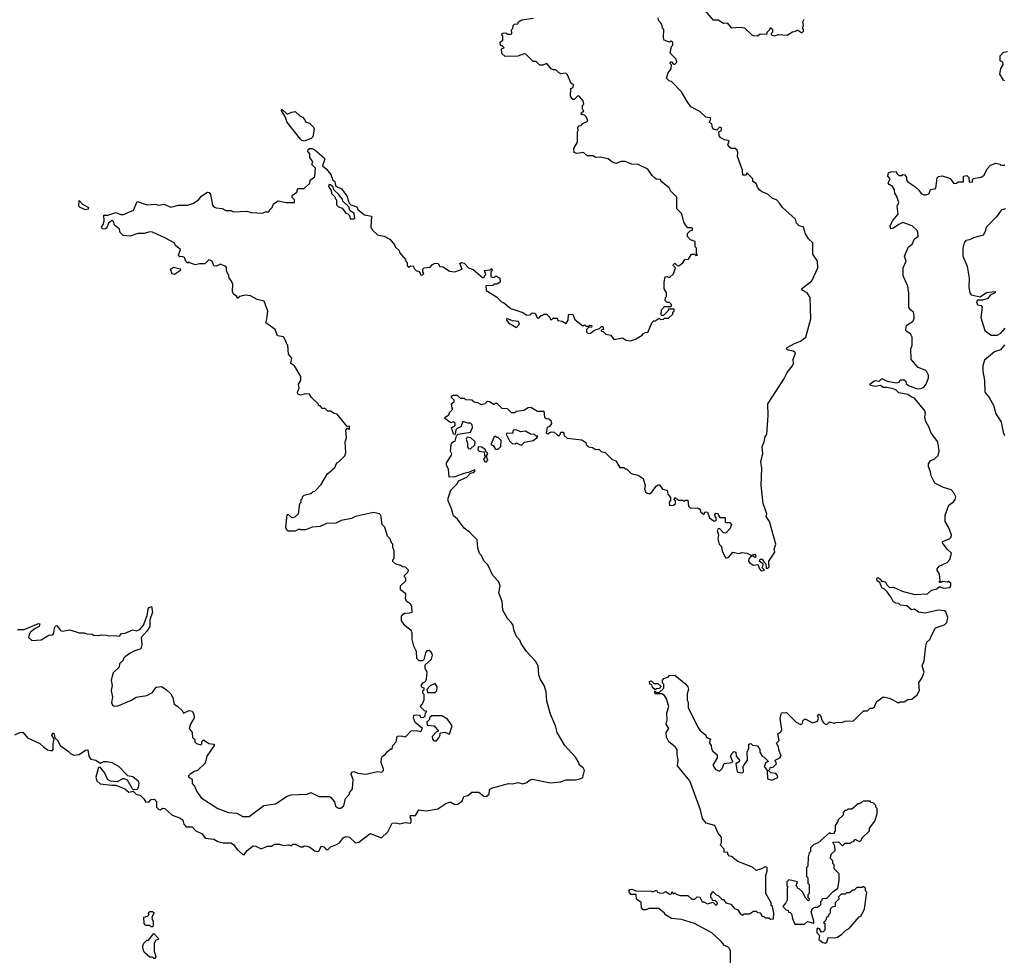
# Model space of a CAD drawing. Extents: x 2494106 to 2685573, y 758056 to 915185.
# Tile 337 of 507: x 2584172 to 2591690, y 898225 to 905410. Entities that reach past the tile are written whole.
import ezdxf

# ---------------------------------------------------------------- set-up
doc = ezdxf.new("R2010")
doc.units = 0

msp = doc.modelspace()

# ---------------------------------------------------------------- linework, layer by layer
at = {"layer": '0CON05XD'}
for points in [[(2589385, 905500), (2589465, 905410), (2589505, 905410), (2589545, 905384), (2589575, 905386.7), (2589605, 905347.5), (2589675, 905352.5), (2589707, 905347), (2589762.5, 905295), (2589775, 905290), (2589805, 905287.5), (2589825, 905302.5), (2589875, 905300), (2589880, 905305), (2589880, 905315), (2589900, 905335), (2589905, 905350), (2589920, 905335), (2589920, 905315), (2589910, 905305), (2589910, 905295), (2589935, 905287.5), (2589965, 905297.5), (2590031.7, 905291.7), (2590073, 905317), (2590098.3, 905321.7), (2590105, 905330), (2590115, 905330), (2590145, 905310), (2590157, 905323), (2590157.5, 905335), (2590150, 905345), (2590156.7, 905365), (2590152.5, 905395), (2590162.5, 905415)], [(2589340, 903665), (2589330, 903675), (2589330, 903715), (2589295, 903730), (2589270, 903755), (2589271.7, 903778.3), (2589291.7, 903798.3), (2589308.3, 903801.7), (2589310, 903815), (2589305, 903820), (2589275, 903820), (2589260, 903835), (2589243, 903863), (2589227, 903927), (2589190, 903965), (2589190, 904055), (2589145, 904100), (2589132.5, 904125), (2589070, 904175), (2589065, 904190), (2589035, 904192.5), (2589020.7, 904200.7), (2589000.7, 904220.7), (2588969.3, 904269.3), (2588895, 904303.3), (2588845, 904307.5), (2588795, 904327.5), (2588765, 904327.5), (2588725, 904312.5), (2588693.9, 904323.9), (2588665, 904347.5), (2588605, 904360), (2588568.3, 904358.3), (2588551.7, 904371.7), (2588505, 904370), (2588476.4, 904396.4), (2588425, 904387.5), (2588407, 904397), (2588403, 904427), (2588430, 904475), (2588432.5, 904555), (2588437.5, 904565), (2588433, 904587), (2588445, 904600), (2588458.3, 904601.7), (2588471.7, 904618.3), (2588510, 904635), (2588500, 904665), (2588485, 904680), (2588460, 904685), (2588461.7, 904698.3), (2588480, 904715), (2588470, 904725), (2588470, 904755), (2588480, 904765), (2588475, 904790), (2588445, 904827.5), (2588435, 904830), (2588405, 904800), (2588395, 904800), (2588377.5, 904825), (2588380, 904885), (2588398.3, 904891.7), (2588400, 904915), (2588383, 904923), (2588355, 904990), (2588341.7, 905001.7), (2588305, 904997.5), (2588285, 905007.5), (2588265, 905027.5), (2588245, 905027.5), (2588230, 905035), (2588197, 905077), (2588166.4, 905063.6), (2588143, 905063), (2588115, 905090), (2588091.7, 905091.7), (2588037, 905147), (2588025, 905150), (2587975, 905132.5), (2587878.3, 905128.3), (2587853, 905153), (2587851.7, 905188.3), (2587870, 905195), (2587855, 905210), (2587845, 905210), (2587840, 905225), (2587841.7, 905238.3), (2587860, 905255), (2587860, 905285), (2587850, 905295), (2587861.7, 905308.3), (2587885, 905310), (2587895, 905300), (2587925, 905300), (2587930, 905305), (2587928.3, 905331.7), (2587937, 905343), (2587940, 905365), (2587950, 905375), (2587975, 905380), (2587980, 905395), (2588005, 905410), (2588095, 905422.5)], [(2588870, 901935), (2588895, 901930), (2588932.5, 901905), (2588947, 901853), (2588943, 901823), (2588950, 901805), (2588963, 901793), (2588981.7, 901788.3), (2588999.3, 901800.7), (2589032.3, 901847.7), (2589047, 901857), (2589056.4, 901856.4), (2589080, 901825), (2589116.4, 901816.4), (2589120, 901785), (2589141.7, 901761.7), (2589141.7, 901738.3), (2589130, 901725), (2589135, 901700), (2589165, 901702.5), (2589180, 901715), (2589180, 901735), (2589170, 901745), (2589175, 901760), (2589205, 901740), (2589235, 901740), (2589245, 901730), (2589255, 901740), (2589275, 901740), (2589280, 901695), (2589295, 901680), (2589345, 901682.5), (2589357, 901677), (2589368.3, 901668.3), (2589371.7, 901651.7), (2589393, 901633), (2589400, 901635), (2589400, 901645), (2589408.3, 901651.7), (2589425, 901647.5), (2589440, 901605), (2589475, 901580), (2589490, 901585), (2589490, 901605), (2589477.5, 901625), (2589488.3, 901641.7), (2589499.3, 901639.3), (2589518.3, 901608.3), (2589558.3, 901608.3), (2589560, 901575), (2589565, 901570), (2589595, 901570), (2589607, 901557), (2589596.1, 901523.9), (2589565, 901487.5), (2589545, 901490), (2589515, 901522.5), (2589505, 901520), (2589497.5, 901505), (2589507.5, 901475), (2589502.5, 901445), (2589513.6, 901403.6), (2589530, 901385), (2589535, 901350), (2589565, 901297.5), (2589587.5, 901305), (2589618.3, 901341.7), (2589665, 901333.3), (2589685, 901340), (2589726.1, 901336.1), (2589755, 901320), (2589785, 901327.5), (2589792.5, 901315), (2589790, 901305), (2589785, 901302.5), (2589771.7, 901311.7), (2589755, 901310), (2589739.3, 901290.7), (2589737.5, 901275), (2589743.6, 901263.6), (2589773, 901243), (2589808.3, 901248.3), (2589820, 901215), (2589835, 901200), (2589860, 901205), (2589840, 901225), (2589847.5, 901232.5), (2589850, 901255), (2589821.7, 901271.7), (2589825, 901290), (2589845, 901290), (2589852.5, 901272.5), (2589870, 901255), (2589871.7, 901221.7), (2589885, 901220), (2589895, 901230), (2589893, 901253), (2589892.5, 901275), (2589937.3, 901342.7), (2589934.1, 901365.9), (2589946.9, 901405), (2589897.3, 901577.3), (2589872, 901615), (2589876.2, 901635), (2589850, 901715), (2589834.4, 901855.6), (2589840, 901985), (2589832.5, 902035), (2589846, 902095), (2589840.5, 902149.5), (2589856.2, 902185), (2589863.3, 902225), (2589876.2, 902245), (2589886, 902385), (2589883.6, 902476.4), (2590006.7, 902665), (2590032, 902715), (2590073.9, 902766.1), (2590080, 902785), (2590079.2, 902815), (2590096.2, 902866.2), (2590077.5, 902877.5), (2590038.8, 902885), (2590026, 902895), (2590032.8, 902907.2), (2590082, 902935), (2590135.3, 902954.7), (2590176, 902985), (2590212.9, 903125), (2590207, 903287), (2590185, 903323.3), (2590151.7, 903341.7), (2590142.5, 903355), (2590221.2, 903415), (2590266.2, 903515), (2590263.3, 903565), (2590228.3, 903618.3), (2590227.5, 903705), (2590195, 903737.5), (2590173.3, 903775), (2590156.4, 903826.4), (2590125, 903836.7), (2590103.3, 903855), (2590095, 903887.5), (2589997.5, 903975), (2589975, 904010), (2589950, 904035), (2589920, 904045), (2589885, 904077.5), (2589840, 904095), (2589820.7, 904110.7), (2589807.5, 904125), (2589795, 904160), (2589770, 904175), (2589770, 904195), (2589725, 904240), (2589718.3, 904221.7), (2589695, 904222.5), (2589691.7, 904261.7), (2589652.5, 904365), (2589656.7, 904395), (2589650, 904415), (2589635, 904427.5), (2589605, 904427.5), (2589593.6, 904433.6), (2589580, 904455), (2589590, 904485), (2589553, 904493), (2589527, 904507), (2589513, 904523), (2589510, 904555), (2589530, 904565), (2589530, 904585), (2589515, 904590), (2589495, 904567.5), (2589470, 904575), (2589462.5, 904585), (2589457.5, 904615), (2589440, 904625), (2589450, 904655), (2589441.7, 904661.7), (2589410, 904665), (2589365, 904710), (2589297.5, 904745), (2589267.5, 904785), (2589225, 904860), (2589148.3, 904938.3), (2589135, 904940), (2589110, 904965), (2589122.5, 905005), (2589147.5, 905035), (2589150, 905065), (2589140, 905075), (2589141.7, 905088.3), (2589148.3, 905088.3), (2589165, 905070), (2589175, 905070), (2589190, 905085), (2589185, 905110), (2589140, 905155), (2589150, 905205), (2589160, 905215), (2589160, 905235), (2589147, 905247), (2589135, 905240), (2589092.5, 905255), (2589087.5, 905275), (2589090, 905335), (2589080, 905345), (2589077, 905367), (2589065, 905390), (2589050, 905405), (2589047.5, 905425)], [(2591693.3, 904943.3), (2591685, 904947.5), (2591657.5, 904995), (2591663.6, 905036.4), (2591682.5, 905065), (2591680, 905085), (2591660, 905095), (2591660, 905135), (2591685, 905162.5), (2591715, 905166.7)], [(2586345, 904482.5), (2586326.4, 904486.4), (2586315, 904496.7), (2586210.9, 904630.9), (2586202, 904665), (2586171.2, 904715), (2586173.6, 904726.4), (2586215, 904687.5), (2586250, 904705), (2586275, 904710), (2586310, 904675), (2586330, 904665), (2586350, 904645), (2586355, 904630), (2586385, 904620), (2586415, 904590), (2586420, 904575), (2586410, 904515), (2586396.7, 904503.3), (2586345, 904482.5)], [(2585685, 899384.4), (2585765, 899354.4), (2585828.8, 899348.8), (2585875, 899324), (2585925, 899323.3), (2586035, 899406.7), (2586125, 899421.2), (2586215, 899480), (2586245, 899488.8), (2586366.1, 899493.9), (2586395, 899507.5), (2586455, 899476.2), (2586535, 899477.5), (2586545, 899472.5), (2586576.1, 899436.1), (2586583.6, 899403.6), (2586605, 899386.7), (2586625, 899386.2), (2586646.7, 899405), (2586659.3, 899460.7), (2586690, 899495), (2586690, 899505), (2586712.5, 899535), (2586717.5, 899605), (2586703.9, 899643.9), (2586707, 899663), (2586723, 899667), (2586753.6, 899653.6), (2586815, 899647.5), (2586905, 899667.5), (2586937, 899663), (2586950, 899675), (2586950, 899685), (2586932.5, 899735), (2586935, 899770), (2586942.5, 899785), (2586963, 899797), (2586980.7, 899819.3), (2587005, 899840), (2587015, 899840), (2587020, 899865), (2587046.7, 899895), (2587053.6, 899936.4), (2587085, 899940), (2587117, 899933), (2587161.7, 899978.3), (2587198.3, 899981.7), (2587235, 899972.5), (2587247.5, 899995), (2587191.7, 900041.7), (2587180, 900075), (2587181.7, 900098.3), (2587225, 900100), (2587233, 900083), (2587255, 900080), (2587268.3, 900091.7), (2587270, 900115), (2587280, 900125), (2587261.7, 900131.7), (2587230, 900165), (2587247, 900183), (2587260, 900215), (2587260, 900255), (2587250, 900265), (2587250, 900285), (2587260, 900295), (2587260, 900305), (2587245, 900310), (2587237.5, 900325), (2587250, 900345), (2587270, 900355), (2587277.5, 900375), (2587282.5, 900425), (2587267.5, 900455), (2587268.3, 900481.7), (2587317.5, 900525), (2587323.3, 900555), (2587316.1, 900576.1), (2587295, 900592.5), (2587281.7, 900588.3), (2587270, 900575), (2587257, 900523), (2587248.3, 900511.7), (2587223, 900513), (2587205, 900530), (2587202.5, 900585), (2587182.5, 900625), (2587167.5, 900675), (2587167.5, 900725), (2587160, 900745), (2587115, 900780), (2587088.3, 900818.3), (2587087.5, 900855), (2587100.7, 900869.3), (2587113.6, 900876.4), (2587151.7, 900878.3), (2587167.5, 900885), (2587167, 900927), (2587156.4, 900946.4), (2587127, 900967), (2587117.5, 900985), (2587120, 901025), (2587080, 901055), (2587080, 901085), (2587120, 901125), (2587120, 901145), (2587110, 901155), (2587110, 901165), (2587138.3, 901191.7), (2587140, 901205), (2587118.3, 901228.3), (2587095, 901230), (2587081.7, 901241.7), (2587045, 901250), (2587021.7, 901271.7), (2587020, 901285), (2587030, 901295), (2587030, 901355), (2587020, 901375), (2587020, 901405), (2587010, 901415), (2587000, 901445), (2586980, 901465), (2586960, 901535), (2586940, 901555), (2586930, 901625), (2586920, 901635), (2586874.6, 901645.4), (2586735, 901614.3), (2586705, 901599.4), (2586627.5, 901585), (2586585.5, 901564.5), (2586515, 901562), (2586465, 901538.8), (2586405, 901533.3), (2586355, 901514), (2586315, 901512.5), (2586305, 901517.5), (2586275, 901502.5), (2586223, 901503), (2586211.7, 901511.7), (2586203.6, 901533.6), (2586215, 901630), (2586225, 901630), (2586245, 901610), (2586255, 901607.5), (2586275, 901613.3), (2586300, 901635), (2586310, 901715), (2586320, 901725), (2586320, 901745), (2586330, 901755), (2586330, 901765), (2586343, 901777), (2586395, 901790), (2586413, 901807), (2586425, 901810), (2586475, 901860), (2586520.7, 901939.3), (2586579.3, 901990.7), (2586593.6, 902026.4), (2586610, 902035), (2586655, 902080), (2586662.5, 902105), (2586657.5, 902185), (2586667.5, 902215), (2586662.5, 902275), (2586675, 902290), (2586685, 902280), (2586690, 902285), (2586690, 902305), (2586671.7, 902301.7), (2586595, 902397.5), (2586573, 902403), (2586545, 902420), (2586525, 902420), (2586505, 902440), (2586485, 902440), (2586465, 902460), (2586455, 902460), (2586450, 902475), (2586400, 902525), (2586385, 902550), (2586355, 902552.5), (2586315, 902542.5), (2586295, 902550), (2586293.3, 902565), (2586306.7, 902595), (2586300, 902625), (2586317.5, 902655), (2586317.5, 902685), (2586270, 902765), (2586243, 902783), (2586250, 902825), (2586223.3, 902855), (2586220, 902925), (2586211.7, 902931.7), (2586200.7, 902960.7), (2586185, 902987.5), (2586140, 902995), (2586123, 903043), (2586050, 903095), (2586060, 903125), (2586067.5, 903185), (2586039.3, 903259.3), (2585983.8, 903273.8), (2585935, 903300), (2585893, 903307), (2585853, 903297), (2585835, 903280), (2585830, 903295), (2585803.6, 903313.6), (2585797.5, 903335), (2585799.3, 903389.3), (2585787, 903417), (2585770, 903435), (2585767.5, 903455), (2585750.7, 903490.7), (2585750, 903520), (2585738.3, 903528.3), (2585705, 903542.5), (2585675, 903526.7), (2585655, 903530), (2585642.5, 903565), (2585615, 903576.7), (2585585, 903546.7), (2585545, 903546.7), (2585515, 903537.5), (2585475, 903550), (2585465, 903560), (2585455, 903550), (2585441.7, 903561.7), (2585430, 903595), (2585411.7, 903601.7), (2585395, 903600), (2585385, 903610), (2585400, 903655), (2585363.6, 903683.6), (2585350, 903705), (2585285, 903742.5), (2585185, 903787.5), (2585165, 903790), (2585123, 903777), (2585073.6, 903776.4), (2585015, 903757.5), (2584963, 903763), (2584940, 903785), (2584935, 903810), (2584895, 903840), (2584887, 903867), (2584875, 903877.5), (2584850, 903855), (2584838.3, 903821.7), (2584827, 903813), (2584805, 903810), (2584797.5, 903825), (2584810, 903845), (2584817.5, 903875), (2584815, 903917.5), (2584845, 903917.5), (2584905, 903936.7), (2584945, 903922.5), (2584965, 903923.3), (2585040, 903955), (2585068.3, 904021.7), (2585145, 903996.7), (2585205, 904000), (2585235, 903993.3), (2585271.7, 904001.7), (2585325, 903977.5), (2585385, 903992.5), (2585453, 903993), (2585493.6, 904006.4), (2585535, 904032.5), (2585562.5, 904065), (2585605, 904092.5), (2585619.3, 904089.3), (2585627.5, 904075), (2585643, 903993), (2585655, 903980), (2585673, 903973), (2585717, 903967), (2585745, 903952.5), (2585785, 903952.5), (2585805, 903942.5), (2585905, 903947.5), (2585938.3, 903938.3), (2586025, 903932.5), (2586048.3, 903941.7), (2586077, 903943), (2586080, 903955), (2586100, 903975), (2586110, 904005), (2586145, 904027.5), (2586207, 904013), (2586270, 904015), (2586270, 904035), (2586251.7, 904051.7), (2586251.7, 904068.3), (2586288.3, 904091.7), (2586295, 904120), (2586345, 904120), (2586388.3, 904161.7), (2586390, 904185), (2586425, 904210), (2586430, 904275), (2586403, 904303), (2586410, 904325), (2586388.3, 904358.3), (2586386.7, 904385), (2586373, 904403), (2586375, 904420), (2586385, 904427.5), (2586405, 904426.2), (2586426.1, 904416.1), (2586497.5, 904355), (2586502.5, 904345), (2586483.8, 904293.8), (2586512, 904272), (2586548.8, 904228.8), (2586562.5, 904185), (2586577.5, 904175), (2586583, 904143), (2586600, 904130), (2586628, 904118), (2586670, 904065), (2586688.3, 904008.3), (2586700, 903995), (2586745, 903980), (2586755, 903960), (2586805, 903920), (2586858.3, 903908.3), (2586853.3, 903825), (2586865, 903802.5), (2586905, 903766.7), (2586955, 903756.2), (2586997.5, 903735), (2587035, 903690), (2587041.7, 903671.7), (2587068.3, 903648.3), (2587071.7, 903631.7), (2587118.3, 903578.3), (2587120, 903565), (2587130, 903555), (2587131.7, 903531.7), (2587145, 903520), (2587155, 903530), (2587178.3, 903528.3), (2587181.7, 903511.7), (2587201.7, 903491.7), (2587218.3, 903488.3), (2587230, 903475), (2587231.7, 903461.7), (2587245, 903460), (2587258.3, 903471.7), (2587250, 903485), (2587250, 903505), (2587260, 903515), (2587305, 903520), (2587325, 903540), (2587345, 903550), (2587368.3, 903548.3), (2587380, 903525), (2587405, 903522.5), (2587455, 903488.8), (2587495, 903483.8), (2587550, 903505), (2587533, 903547), (2587545, 903556.7), (2587565, 903551.2), (2587600, 903515), (2587635, 903502.5), (2587705, 903440), (2587718.3, 903441.7), (2587720, 903455), (2587730, 903465), (2587720, 903495), (2587765, 903500), (2587775, 903510), (2587780, 903495), (2587770, 903485), (2587770, 903445), (2587795, 903440), (2587805, 903450), (2587815, 903450), (2587825, 903440), (2587838.3, 903438.3), (2587840, 903405), (2587815, 903390), (2587795, 903390), (2587785, 903380), (2587731.7, 903378.3), (2587735, 903342.5), (2587813, 903293), (2587850, 903255), (2587865, 903250), (2587923, 903203), (2588015, 903172.5), (2588045, 903152.5), (2588070, 903155), (2588085, 903170), (2588108.3, 903168.3), (2588123, 903133), (2588135, 903130), (2588155, 903150), (2588165, 903150), (2588175, 903160), (2588195, 903160), (2588220, 903135), (2588225, 903120), (2588235, 903120), (2588245, 903130), (2588275, 903130), (2588281.7, 903111.7), (2588315, 903107.5), (2588345, 903090), (2588360, 903115), (2588361.7, 903158.3), (2588395, 903160), (2588410.7, 903120.7), (2588471.7, 903071.7), (2588485, 903080), (2588495, 903070), (2588515, 903070), (2588525, 903077.5), (2588540, 903075), (2588538.3, 903061.7), (2588515, 903060), (2588500, 903045), (2588500, 903025), (2588513, 903013), (2588530, 903015), (2588561.7, 903038.3), (2588598.3, 903051.7), (2588615, 903067.5), (2588625, 903067.5), (2588630, 903045), (2588611.7, 903038.3), (2588611.7, 903031.7), (2588628.3, 903028.3), (2588648.3, 903008.3), (2588685, 903000), (2588708.3, 902968.3), (2588775, 902980), (2588803, 902963), (2588835, 902957.5), (2588875, 902970), (2588925, 903000), (2588935, 903012.5), (2588955, 903022.5), (2588968.3, 903021.7), (2589000, 903095), (2589015, 903110), (2589025, 903110), (2589055, 903130), (2589065, 903120), (2589087, 903123), (2589095, 903130), (2589125, 903130), (2589158.3, 903161.7), (2589160, 903175), (2589170, 903185), (2589168.3, 903198.3), (2589125, 903200), (2589120, 903185), (2589088.3, 903151.7), (2589075, 903150), (2589070, 903155), (2589072.5, 903195), (2589095, 903220), (2589145, 903220), (2589150, 903225), (2589150, 903235), (2589135, 903250), (2589115, 903250), (2589100, 903265), (2589103, 903287), (2589110, 903295), (2589110, 903325), (2589092.5, 903355), (2589092.5, 903405), (2589100, 903445), (2589115, 903447.5), (2589135, 903440), (2589165, 903470), (2589180, 903515), (2589160, 903535), (2589175, 903550), (2589191.7, 903531.7), (2589205, 903530), (2589236.7, 903553.3), (2589251.7, 903578.3), (2589278.3, 903581.7), (2589301.7, 903618.3), (2589325, 903620), (2589335, 903610), (2589348.3, 903611.7), (2589340, 903625), (2589340, 903665)], [(2590695, 902648.8), (2590705, 902654), (2590735, 902650), (2590755, 902670), (2590795, 902650), (2590865, 902637.5), (2590888.3, 902641.7), (2590895, 902660), (2590925, 902660), (2590938.3, 902648.3), (2590941.7, 902631.7), (2590960, 902615), (2591025, 902591.2), (2591055, 902592.5), (2591075, 902602.5), (2591092.5, 902625), (2591112, 902675), (2591112, 902695), (2591099.5, 902719.5), (2591085, 902732.5), (2591033.6, 902753.6), (2590980, 902815), (2590977.5, 902895), (2590987.5, 902925), (2590987.5, 902985), (2590975, 903010), (2590941.2, 903031.2), (2590938.8, 903045), (2590942.5, 903075), (2590991.7, 903108.3), (2591003.3, 903125), (2591003.3, 903145), (2590996.7, 903175), (2590973.3, 903195), (2590962, 903215), (2590961.7, 903321.7), (2590953.8, 903375), (2590918.8, 903455), (2590917.5, 903515), (2590940, 903565), (2590927.5, 903605), (2590960, 903675), (2590987.5, 903695), (2591005, 903737.5), (2591032.5, 903755), (2591030, 903785), (2591025, 903800), (2590987.5, 903835), (2590915, 903860), (2590885, 903846.7), (2590845, 903817.5), (2590823.6, 903813.6), (2590820, 903835), (2590837.5, 903875), (2590880, 903925), (2590872, 903985), (2590884, 904015), (2590870, 904060), (2590853.8, 904085), (2590851.7, 904111.7), (2590836.4, 904136.4), (2590810.7, 904150.7), (2590802.5, 904165), (2590820, 904195), (2590800, 904215), (2590805, 904240), (2590825, 904247.5), (2590865, 904250), (2590870, 904235), (2590885, 904220), (2590905, 904220), (2590915, 904227.5), (2590930, 904225), (2590942.5, 904205), (2590943.3, 904185), (2590955, 904172.5), (2591006.4, 904136.4), (2591037.7, 904107.7), (2591055, 904082.5), (2591075, 904072.5), (2591095, 904072.5), (2591116.4, 904083.6), (2591127, 904113), (2591168.3, 904121.7), (2591178.3, 904201.7), (2591188.3, 904211.7), (2591215, 904217.5), (2591265, 904202.5), (2591276.4, 904196.4), (2591305, 904160), (2591325, 904162.5), (2591338.3, 904171.7), (2591378.3, 904171.7), (2591380, 904215), (2591405, 904220), (2591420, 904205), (2591421.7, 904171.7), (2591445, 904170), (2591451.7, 904198.3), (2591515, 904207.5), (2591537.7, 904222.3), (2591559.3, 904270.7), (2591585, 904298.8), (2591625, 904313.3), (2591657, 904307), (2591665, 904300), (2591695, 904300)], [(2586725, 903890), (2586730, 903895), (2586725, 903930), (2586692.5, 903952.5), (2586685, 903980), (2586640, 904025), (2586637, 904037), (2586607.5, 904075), (2586571.7, 904111.7), (2586565, 904130), (2586545, 904150), (2586531.7, 904148.3), (2586530, 904135), (2586550, 904105), (2586551.7, 904081.7), (2586580, 904055), (2586580, 904045), (2586590, 904035), (2586590, 903995), (2586605, 903980), (2586635, 903970), (2586661.7, 903931.7), (2586678.3, 903928.3), (2586690, 903915), (2586695, 903890), (2586725, 903890)], [(2584675, 903956.7), (2584632.5, 903975), (2584623.3, 903985), (2584625, 904030), (2584650.8, 904000.8), (2584696.7, 903975), (2584695, 903962.5), (2584675, 903956.7)], [(2591700, 903965), (2591672.5, 903957.5), (2591661.7, 903948.3), (2591630, 903905), (2591552.5, 903825), (2591545, 903792.5), (2591528.8, 903765), (2591455, 903743.3), (2591425, 903728), (2591396.4, 903723.6), (2591384.1, 903705.9), (2591373.8, 903665), (2591374, 903605), (2591406.8, 903526.8), (2591421.2, 903435), (2591418.8, 903365), (2591426.7, 903325), (2591438, 903308), (2591505, 903292.5), (2591555, 903326), (2591620, 903335), (2591620, 903325), (2591583.3, 903306.7), (2591565, 903280), (2591525, 903266.7), (2591485, 903267.5), (2591477.5, 903255), (2591485, 903232.5), (2591515, 903227.5), (2591522.5, 903215), (2591510, 903135), (2591542.5, 903035), (2591590.5, 903000.5), (2591635, 903000), (2591663.3, 903015), (2591697.5, 903055)], [(2585355, 903463.3), (2585335, 903470), (2585322.5, 903505), (2585345, 903520), (2585398.3, 903508.3), (2585400, 903495), (2585355, 903463.3)], [(2587965, 903060), (2587987.5, 903085), (2587980, 903105), (2587935, 903110), (2587891.7, 903128.3), (2587890, 903115), (2587903.6, 903093.6), (2587965, 903060)], [(2591692.3, 902927.7), (2591661.7, 902888.3), (2591616.4, 902873.6), (2591539.3, 902810.7), (2591526.2, 902765), (2591526.2, 902725), (2591540, 902655), (2591541.2, 902565), (2591573.6, 902523.6), (2591607.5, 902465), (2591625, 902400), (2591667.7, 902337.7), (2591680.7, 902260.7), (2591692.5, 902235)], [(2589600, 898205), (2589598.8, 898295), (2589592.5, 898315), (2589582.5, 898325), (2589555, 898337.5), (2589529.3, 898369.3), (2589457.5, 898435), (2589325, 898506.7), (2589225, 898536.7), (2589150, 898545), (2589103.6, 898573.6), (2589096.4, 898586.4), (2589051.7, 898621.7), (2588975, 898620), (2588955, 898610), (2588931.7, 898611.7), (2588920, 898625), (2588917, 898667), (2588883, 898693), (2588878.3, 898728.3), (2588838.3, 898728.3), (2588823, 898753), (2588830, 898765), (2588845, 898768.8), (2588876.4, 898756.4), (2588995, 898752.5), (2589005, 898747.5), (2589035, 898760), (2589042.5, 898745), (2589055, 898740), (2589081.7, 898738.3), (2589105, 898750), (2589135, 898730), (2589148.3, 898731.7), (2589155, 898750), (2589165, 898730), (2589175, 898740), (2589185, 898730), (2589215, 898720), (2589275, 898720), (2589305, 898692.5), (2589327, 898693), (2589345, 898710), (2589365, 898707.5), (2589382.5, 898672.5), (2589395, 898672.5), (2589425, 898657.5), (2589465, 898670), (2589485, 898650), (2589495, 898650), (2589500, 898665), (2589485, 898680), (2589461.7, 898681.7), (2589460, 898695), (2589450, 898705), (2589450, 898725), (2589465, 898750), (2589490, 898725), (2589505, 898720), (2589535, 898690), (2589545, 898690), (2589563, 898663), (2589603, 898653), (2589630.7, 898620.7), (2589655, 898610), (2589673.6, 898583.6), (2589695, 898570), (2589705, 898580), (2589745, 898580), (2589775, 898600), (2589795, 898600), (2589805, 898590), (2589828.3, 898588.3), (2589830, 898575), (2589841.7, 898561.7), (2589855, 898560), (2589865, 898550), (2589891.7, 898548.3), (2589905, 898540), (2589928.3, 898541.7), (2589930, 898585), (2589920, 898635), (2589910, 898645), (2589910, 898665), (2589870, 898735), (2589870, 898875), (2589880, 898905), (2589880, 898935), (2589865, 898940), (2589837, 898923), (2589795, 898910), (2589766.7, 898936.7), (2589655, 898980), (2589607, 899017), (2589591.7, 899021.7), (2589580, 899035), (2589578.3, 899048.3), (2589551.7, 899051.7), (2589550, 899075), (2589522.5, 899105), (2589530, 899125), (2589530, 899165), (2589506.4, 899196.4), (2589480, 899255), (2589413.9, 899273.9), (2589385, 899307.5), (2589370, 899375), (2589289.2, 899595), (2589195, 899710), (2589200, 899755), (2589191.7, 899798.3), (2589192.5, 899835), (2589177.5, 899855), (2589127.5, 899895), (2589110.7, 899930.7), (2589107.5, 899965), (2589127.5, 899995), (2589108.3, 900028.3), (2589115, 900060), (2589113.8, 900115), (2589127.5, 900165), (2589111.7, 900221.7), (2589096.7, 900246.7), (2589075, 900260), (2589025, 900260), (2589020, 900275), (2589025, 900280), (2589035, 900270), (2589055, 900270), (2589090, 900305), (2589090, 900335), (2589080, 900345), (2589080, 900365), (2589091.7, 900378.3), (2589125, 900390), (2589135, 900400), (2589175, 900402.5), (2589257.5, 900335), (2589273.3, 900315), (2589280, 900295), (2589268.3, 900261.7), (2589267.5, 900215), (2589277.5, 900195), (2589277.5, 900155), (2589350, 900005), (2589365, 899982.5), (2589410, 899945), (2589417, 899927), (2589450, 899915), (2589442.5, 899907.5), (2589440, 899885), (2589452.5, 899865), (2589455, 899840), (2589463.6, 899823.6), (2589497.5, 899795), (2589497, 899773), (2589463.8, 899715), (2589485, 899682.5), (2589515, 899670), (2589535, 899690), (2589551.7, 899728.3), (2589610, 899735), (2589617.5, 899745), (2589600, 899785), (2589611.7, 899808.3), (2589625, 899820), (2589640, 899815), (2589642.5, 899785), (2589667.5, 899755), (2589665, 899740), (2589640, 899725), (2589650, 899665), (2589675, 899657.5), (2589695, 899660), (2589700, 899665), (2589697.5, 899705), (2589730, 899755), (2589727.5, 899815), (2589740, 899845), (2589740, 899875), (2589755, 899880), (2589768.3, 899868.3), (2589805, 899862.5), (2589822.5, 899835), (2589822.5, 899815), (2589842.5, 899785), (2589855, 899780), (2589890, 899745), (2589870, 899735), (2589857.5, 899705), (2589880, 899675), (2589881.7, 899611.7), (2589915, 899600), (2589955, 899620), (2589960, 899625), (2589955, 899640), (2589945, 899652.5), (2589908.3, 899658.3), (2589890, 899675), (2589900, 899685), (2589901.7, 899698.3), (2589925, 899700), (2589950, 899725), (2589940, 899755), (2589977, 899773), (2589987.5, 899785), (2589967.5, 899835), (2589967, 899857), (2589950, 899885), (2589970, 899905), (2589960, 899955), (2589985, 899970), (2589991.7, 899988.3), (2589980, 900075), (2589990, 900115), (2590028.3, 900118.3), (2590100, 900045), (2590135, 900027.5), (2590150, 900035), (2590152.5, 900055), (2590165, 900067.5), (2590175, 900067.5), (2590225, 900040), (2590265, 900052.5), (2590272.5, 900075), (2590263.9, 900096.1), (2590275, 900106.2), (2590287.5, 900095), (2590300, 900055), (2590314.2, 900034.2), (2590335, 900027.5), (2590355, 900047.5), (2590395, 900037.5), (2590405, 900042.5), (2590455, 900043.3), (2590475, 900052.5), (2590540, 900055), (2590615, 900130), (2590645, 900130), (2590665, 900150), (2590685, 900150), (2590698.3, 900161.7), (2590715, 900200), (2590765, 900237.5), (2590815, 900227.5), (2590882.5, 900192.5), (2590895, 900200), (2590925, 900200), (2590953, 900217), (2590985, 900220), (2591025, 900252.5), (2591042, 900285), (2591038.8, 900345), (2591064, 900385), (2591077.5, 900425), (2591062.5, 900475), (2591077.7, 900512.3), (2591090, 900625), (2591100, 900655), (2591122.5, 900675), (2591133.3, 900706.7), (2591166.1, 900763.9), (2591235, 900786.7), (2591251.2, 900805), (2591260, 900845), (2591245, 900887.5), (2591235, 900894), (2591185, 900900), (2591085, 900876.7), (2591035, 900883.3), (2591005, 900906.7), (2590983, 900903), (2590945, 900933.3), (2590898.3, 900938.3), (2590885, 900950), (2590863, 900953), (2590843.6, 900963.6), (2590822.5, 901005), (2590795, 901040), (2590775, 901060), (2590755, 901070), (2590740, 901110), (2590720, 901125), (2590718.3, 901141.7), (2590725, 901150), (2590747.5, 901135), (2590751.7, 901121.7), (2590765, 901122.5), (2590783, 901113), (2590795, 901090), (2590813, 901073), (2590845, 901076.7), (2590910, 901045), (2591005, 901018.8), (2591105, 901023.3), (2591135, 901052.5), (2591175, 901062.5), (2591195, 901080), (2591225, 901067.5), (2591275, 901072.5), (2591282.5, 901085), (2591282.5, 901105), (2591265, 901117.5), (2591255, 901112.5), (2591215, 901120), (2591205, 901110), (2591195, 901110), (2591193, 901117), (2591200, 901125), (2591196.7, 901175), (2591177.5, 901205), (2591177.5, 901215), (2591192.5, 901235), (2591255, 901263.3), (2591275, 901287.5), (2591287.5, 901335), (2591253.3, 901365), (2591217.5, 901415), (2591220, 901425), (2591275, 901446.7), (2591285, 901457.5), (2591287.1, 901475), (2591264.2, 901535), (2591238.3, 901578.3), (2591239.2, 901625), (2591267.7, 901702.3), (2591305, 901730), (2591316.2, 901745), (2591320, 901765), (2591305, 901796.9), (2591285, 901818.1), (2591225, 901837.8), (2591161.1, 901871.1), (2591131.4, 901925), (2591127.2, 901957.2), (2591112, 901995), (2591111.7, 902018.3), (2591127, 902043), (2591155.5, 902054.5), (2591185, 902082), (2591193.1, 902115), (2591182.5, 902185), (2591131.2, 902251.2), (2591115.6, 902295), (2591090.4, 902340.4), (2591082.9, 902375), (2591087.5, 902405), (2591082.7, 902422.7), (2591005, 902520), (2590979.1, 902529.1), (2590955, 902548), (2590885, 902559.4), (2590865, 902581.2), (2590848.6, 902588.6), (2590795, 902601.4), (2590765, 902600.8), (2590745, 902616.2), (2590705, 902609.2), (2590670, 902615), (2590663.3, 902625), (2590695, 902648.8)], [(2584135, 899947.5), (2584172.5, 899965), (2584195, 899967.5), (2584232.5, 899925), (2584325, 899882.5), (2584352.5, 899855), (2584383.9, 899833.9), (2584405, 899827.5), (2584421.7, 899828.3), (2584427.5, 899835), (2584427.1, 899885), (2584433.8, 899915), (2584418, 899945), (2584425, 899963.3), (2584435.5, 899955.5), (2584440, 899925), (2584463.6, 899903.6), (2584480, 899865), (2584543, 899823), (2584560, 899805), (2584585, 899793.3), (2584625, 899797.5), (2584675, 899830), (2584692.5, 899832.5), (2584698.8, 899785), (2584715, 899762.5), (2584753.9, 899753.9), (2584785, 899730), (2584815, 899743.3), (2584836.4, 899743.6), (2584875, 899736), (2584925, 899708.8), (2584995, 899637.5), (2585035, 899628.8), (2585075.6, 899595.6), (2585080.6, 899575), (2585075.7, 899544.3), (2585065, 899527.5), (2585035, 899530), (2584995, 899600), (2584971.7, 899611.7), (2584958.3, 899611.7), (2584915, 899587.5), (2584865, 899592.5), (2584845, 899602.5), (2584819.7, 899659.7), (2584785, 899700), (2584773, 899697), (2584752.5, 899625), (2584760.5, 899595), (2584785, 899573.6), (2584876.2, 899563.8), (2584905, 899562.5), (2584973.9, 899533.9), (2585005, 899510), (2585038.3, 899518.3), (2585060, 899495), (2585093, 899483), (2585119.3, 899459.3), (2585135, 899434), (2585160, 899435), (2585175, 899452.5), (2585197.5, 899455), (2585217.5, 899435), (2585217.5, 899395), (2585235, 899377.5), (2585246.7, 899373.3), (2585262.5, 899387.5), (2585280, 899385), (2585335, 899333.3), (2585400.5, 899310.5), (2585417.5, 899295), (2585423.9, 899263.9), (2585443.9, 899243.9), (2585487.5, 899245), (2585517.5, 899215), (2585565, 899190), (2585588.3, 899158.3), (2585655, 899150), (2585685, 899132.5), (2585725, 899122.5), (2585785, 899122.5), (2585805, 899110), (2585832.3, 899072.3), (2585875, 899032.5), (2585885, 899030), (2585907.5, 899065), (2585955, 899100), (2585975, 899098), (2586015, 899076.7), (2586065, 899097.5), (2586095, 899097.5), (2586118.3, 899111.7), (2586155, 899112.5), (2586185, 899103.3), (2586227.5, 899107.5), (2586245, 899100), (2586258.3, 899111.7), (2586275, 899112.5), (2586315, 899092.5), (2586335, 899092.5), (2586345, 899100), (2586365, 899096.7), (2586388.3, 899088.3), (2586425, 899062.5), (2586445, 899057.5), (2586458.3, 899061.7), (2586475, 899097.5), (2586495, 899092.5), (2586511.7, 899071.7), (2586525, 899070), (2586545, 899092.5), (2586586.7, 899106.7), (2586615, 899121.2), (2586645, 899164.4), (2586665, 899171.1), (2586690.8, 899165), (2586735, 899122), (2586761.2, 899128.8), (2586847, 899193), (2586935, 899160), (2586983.6, 899206.4), (2587015, 899272.5), (2587043.6, 899276.4), (2587075, 899268), (2587115, 899277.5), (2587155, 899272.5), (2587160, 899285), (2587160, 899305), (2587152.5, 899315), (2587155, 899330), (2587195, 899330), (2587220, 899375), (2587275, 899367.5), (2587365, 899382), (2587426.4, 899423.6), (2587455, 899433.8), (2587465, 899433.8), (2587495, 899416), (2587515, 899417.5), (2587550.3, 899439.7), (2587564.4, 899475.6), (2587595, 899483.8), (2587625, 899510), (2587678.8, 899508.8), (2587715, 899478.8), (2587735, 899476.2), (2587755.7, 899494.3), (2587760.5, 899529.5), (2587775, 899541.2), (2587905, 899574.5), (2587935, 899572.2), (2587975, 899584.2), (2588015, 899574), (2588043.3, 899583.3), (2588065, 899600.8), (2588085, 899607.8), (2588225, 899579.7), (2588302.1, 899587.9), (2588345, 899602.5), (2588415, 899603.1), (2588457.5, 899615), (2588471.2, 899625), (2588485.6, 899675), (2588474.2, 899695), (2588445.6, 899715.6), (2588436.5, 899745), (2588417, 899777), (2588335, 899866.2), (2588276.2, 899965), (2588264.2, 900015), (2588226, 900105), (2588195.9, 900205.9), (2588191.2, 900275), (2588176.2, 900325), (2588146, 900375), (2588136, 900405), (2588130, 900475), (2588110.5, 900510.5), (2588041.2, 900585), (2588000, 900645), (2587990.7, 900670.7), (2587965, 900697.5), (2587945, 900750), (2587941.2, 900785), (2587925, 900806.2), (2587896.4, 900836.4), (2587860.7, 900900.7), (2587856.4, 900966.4), (2587831.7, 901031.7), (2587840, 901085), (2587830, 901115), (2587783.8, 901165), (2587746.7, 901245), (2587716.4, 901276.4), (2587698.3, 901318.3), (2587681.7, 901331.7), (2587670, 901375), (2587665, 901437.5), (2587605.9, 901495.9), (2587566.2, 901525), (2587515.8, 901595.8), (2587485, 901621.2), (2587470, 901675), (2587443.3, 901735), (2587443.6, 901756.4), (2587463, 901817), (2587511.2, 901865), (2587523, 901887), (2587585, 901916.7), (2587613, 901947), (2587635, 901952), (2587650, 901965), (2587645, 901972.5), (2587598.8, 901951.2), (2587562.5, 901945), (2587495, 901917.5), (2587450, 901915), (2587446.4, 901976.4), (2587430, 902005), (2587430, 902025), (2587470, 902085), (2587472.5, 902095), (2587462.5, 902115), (2587467, 902163), (2587470, 902175), (2587485, 902187.5), (2587498.3, 902191.7), (2587508.3, 902231.7), (2587520, 902245), (2587615, 902260), (2587630, 902295), (2587627.5, 902315), (2587615, 902327.5), (2587595, 902327.5), (2587555, 902340), (2587539.3, 902300.7), (2587511.7, 902288.3), (2587503, 902277), (2587498.3, 902241.7), (2587483.3, 902243.3), (2587470, 902295), (2587488.3, 902301.7), (2587497, 902313), (2587498.3, 902328.3), (2587485, 902337.5), (2587465, 902330), (2587417.5, 902365), (2587420, 902375), (2587449.3, 902390.7), (2587455, 902410), (2587480, 902435), (2587473, 902443), (2587470, 902475), (2587490, 902495), (2587490, 902505), (2587470, 902525), (2587470, 902535), (2587478.3, 902541.7), (2587511.7, 902541.7), (2587535, 902520), (2587565, 902520), (2587575, 902510), (2587625, 902507.5), (2587641.7, 902491.7), (2587667, 902487), (2587695, 902470), (2587725, 902477.5), (2587745, 902497.5), (2587760, 902495), (2587795, 902470), (2587805, 902480), (2587815, 902480), (2587853, 902443), (2587895, 902440), (2587925, 902410), (2587955, 902410), (2587965, 902420), (2588021.7, 902428.3), (2588055, 902447.5), (2588075, 902450), (2588125, 902420), (2588175, 902420), (2588180, 902375), (2588193, 902363), (2588211.7, 902361.7), (2588228.3, 902348.3), (2588232.5, 902325), (2588220, 902305), (2588200, 902295), (2588193, 902253), (2588205, 902247.5), (2588225, 902260), (2588245, 902261.2), (2588263, 902253), (2588285, 902230), (2588298.3, 902241.7), (2588305, 902260), (2588325, 902260), (2588330, 902235), (2588353, 902213), (2588465, 902200), (2588495, 902180), (2588497.5, 902165), (2588515, 902147.5), (2588545, 902142.5), (2588568.3, 902128.3), (2588595, 902130), (2588613, 902113), (2588643.6, 902103.6), (2588695, 902050), (2588725, 902040), (2588755, 901990), (2588785, 901990), (2588795, 901980), (2588805, 901980), (2588840, 901945), (2588870, 901935)], [(2587993, 902163), (2588005, 902163.3), (2588027.5, 902182.5), (2588092.5, 902195), (2588120, 902215), (2588128.3, 902228.3), (2588115, 902230), (2588101.7, 902241.7), (2588073, 902243), (2588035, 902266.7), (2587995, 902262.5), (2587963, 902277), (2587940, 902275), (2587935, 902250), (2587895, 902252.5), (2587887.5, 902245), (2587913, 902193), (2587931.7, 902171.7), (2587955, 902170), (2587965, 902177.5), (2587993, 902163)], [(2587615, 902132.5), (2587648.3, 902161.7), (2587650, 902185), (2587617, 902217), (2587588.3, 902221.7), (2587580, 902205), (2587590, 902175), (2587590, 902145), (2587600, 902135), (2587615, 902132.5)], [(2587825, 902130), (2587845, 902150), (2587847.5, 902195), (2587825, 902220), (2587815, 902220), (2587805, 902230), (2587791.7, 902218.3), (2587770, 902165), (2587788.3, 902158.3), (2587805, 902130), (2587825, 902130)], [(2587735, 902030), (2587747.5, 902045), (2587740, 902065), (2587740, 902085), (2587747, 902097), (2587731.7, 902111.7), (2587727.5, 902125), (2587700, 902145), (2587673, 902147), (2587670, 902125), (2587680, 902115), (2587718.3, 902108.3), (2587720, 902085), (2587730, 902075), (2587712.5, 902055), (2587720, 902035), (2587735, 902030)], [(2584155, 900751.2), (2584206.9, 900753.1), (2584315, 900796.7), (2584326.1, 900796.1), (2584320, 900775), (2584290.6, 900759.4), (2584255, 900730.8), (2584244.3, 900715), (2584240, 900690), (2584265, 900667.5), (2584335, 900673.3), (2584395, 900710), (2584425, 900712.5), (2584432.5, 900725), (2584437.5, 900765), (2584445, 900780), (2584455, 900782.5), (2584482.5, 900745), (2584495, 900740), (2584555, 900750), (2584625, 900727.5), (2584665, 900727.5), (2584685, 900720), (2584725, 900717.5), (2584735, 900710), (2584775, 900707.5), (2584795, 900712.5), (2584835, 900710), (2584855, 900702.5), (2584895, 900707.5), (2584935, 900700), (2584948.3, 900721.7), (2584976.4, 900723.6), (2585035, 900750), (2585065, 900742.5), (2585092.5, 900755), (2585116.7, 900785), (2585145, 900860), (2585153.2, 900906.8), (2585161.1, 900918.9), (2585178.3, 900928.3), (2585185.6, 900885), (2585166.2, 900825), (2585165.7, 900774.3), (2585141.7, 900738.3), (2585098.3, 900691.7), (2585103.8, 900635), (2585097.5, 900605), (2585051.7, 900588.3), (2585015, 900572.5), (2584977, 900543), (2584965, 900530), (2584962.5, 900517.5), (2584935, 900490), (2584930, 900465), (2584885, 900420), (2584870, 900365), (2584876.7, 900325), (2584870, 900285), (2584880, 900235), (2584873.3, 900195), (2584880, 900175), (2584888.3, 900168.3), (2584915, 900167.5), (2585025, 900212.5), (2585060, 900235), (2585141.7, 900248.3), (2585185, 900270), (2585215, 900312.5), (2585255, 900317.5), (2585290, 900295), (2585328.3, 900258.3), (2585330, 900245), (2585341.7, 900231.7), (2585351.7, 900181.7), (2585380, 900165), (2585413, 900133), (2585423.6, 900113.6), (2585465, 900133.3), (2585489.3, 900129.3), (2585502.5, 900105), (2585503, 900077), (2585475, 900030), (2585466.7, 899995), (2585487.5, 899965), (2585492.5, 899925), (2585510, 899915), (2585510, 899895), (2585521.7, 899881.7), (2585555, 899870), (2585561.7, 899878.3), (2585563, 899897), (2585575, 899910), (2585615, 899882.5), (2585656.7, 899876.7), (2585657.5, 899865), (2585600, 899785), (2585588.3, 899731.7), (2585530, 899675), (2585503.3, 899666.7), (2585470, 899645), (2585460, 899635), (2585460, 899625), (2585488.3, 899608.3), (2585487.5, 899575), (2585506.1, 899556.1), (2585523.3, 899515), (2585557.5, 899465), (2585685, 899384.4)], [(2587345, 900270), (2587357, 900283), (2587360, 900315), (2587345, 900340), (2587305, 900322.5), (2587280, 900295), (2587285, 900270), (2587345, 900270)], [(2589025, 900290), (2589005, 900310), (2588998.3, 900328.3), (2588982.5, 900335), (2588980, 900355), (2588995, 900360), (2589015, 900340), (2589045, 900340), (2589068.3, 900318.3), (2589058.3, 900301.7), (2589035, 900300), (2589025, 900290)], [(2587355, 899902.5), (2587372.5, 899925), (2587382.5, 899945), (2587380, 899955), (2587388.3, 899961.7), (2587418.3, 899968.3), (2587455, 899952.5), (2587473.8, 900015), (2587437.7, 900067.7), (2587395, 900092.5), (2587318.3, 900091.7), (2587301.7, 900078.3), (2587300, 900065), (2587280, 900045), (2587282.5, 900022.5), (2587336.1, 900016.1), (2587370, 899975), (2587355, 899970), (2587322.5, 899935), (2587323.6, 899913.6), (2587335, 899902.5), (2587355, 899902.5)], [(2590165, 898500), (2590188.3, 898521.7), (2590235, 898510), (2590236.7, 898525), (2590216.7, 898595), (2590225, 898620), (2590245, 898630), (2590265, 898630), (2590288.3, 898651.7), (2590290, 898675), (2590300, 898685), (2590301.7, 898698.3), (2590335, 898700), (2590381.7, 898748.3), (2590420, 898775), (2590430, 898835), (2590430, 898885), (2590390, 898925), (2590390, 898955), (2590380, 898965), (2590380, 898985), (2590360, 899005), (2590371.7, 899038.3), (2590400, 899065), (2590397.5, 899097.5), (2590381.7, 899128.3), (2590425, 899130), (2590455, 899100), (2590475, 899120), (2590515, 899120), (2590525, 899130), (2590538.3, 899131.7), (2590555, 899150), (2590561.7, 899141.7), (2590588.3, 899131.7), (2590600, 899145), (2590601.7, 899158.3), (2590660, 899215), (2590660, 899235), (2590701.7, 899288.3), (2590720, 899345), (2590720, 899385), (2590710, 899395), (2590708.3, 899408.3), (2590688.3, 899428.3), (2590675, 899430), (2590665, 899440), (2590615, 899440), (2590585, 899420), (2590575, 899420), (2590525, 899380), (2590495, 899380), (2590485, 899370), (2590471.7, 899368.3), (2590460, 899355), (2590460, 899335), (2590420, 899295), (2590420, 899285), (2590400, 899255), (2590400, 899215), (2590390, 899205), (2590390, 899195), (2590365, 899190), (2590355, 899200), (2590268.3, 899121.7), (2590235, 899110), (2590210, 899085), (2590210, 899055), (2590200, 899045), (2590192.5, 899015), (2590190, 898945), (2590180, 898935), (2590180, 898865), (2590190, 898855), (2590190, 898815), (2590200, 898805), (2590200, 898735), (2590190, 898725), (2590190, 898705), (2590200, 898695), (2590200, 898685), (2590195, 898680), (2590175, 898700), (2590149.3, 898749.3), (2590125, 898770), (2590110, 898775), (2590110, 898785), (2590100, 898795), (2590110, 898825), (2590045, 898840), (2590030, 898825), (2590030, 898795), (2590037.5, 898785), (2590032.5, 898775), (2590032.5, 898685), (2590022.5, 898665), (2590000, 898635), (2590025, 898610), (2590040, 898605), (2590041.7, 898591.7), (2590055, 898590), (2590065, 898580), (2590072.5, 898545), (2590091.7, 898501.7), (2590165, 898500)], [(2590323, 898357), (2590335, 898362.5), (2590345, 898400), (2590395, 898397.5), (2590417, 898403), (2590450, 898425), (2590480, 898455), (2590505, 898467.5), (2590583.3, 898556.7), (2590597.5, 898565), (2590621.7, 898618.3), (2590640, 898745), (2590630, 898755), (2590630, 898775), (2590618.3, 898788.3), (2590605, 898780), (2590565, 898780), (2590545, 898760), (2590535, 898760), (2590505, 898740), (2590485, 898740), (2590475, 898730), (2590445, 898730), (2590421.7, 898708.3), (2590430, 898695), (2590400, 898665), (2590400, 898635), (2590375, 898630), (2590360, 898615), (2590360, 898585), (2590350, 898575), (2590348.3, 898561.7), (2590331.7, 898548.3), (2590328.3, 898531.7), (2590310, 898515), (2590320, 898505), (2590320, 898455), (2590308.3, 898441.7), (2590295, 898440), (2590280, 898465), (2590265, 898470), (2590258.3, 898461.7), (2590258.3, 898438.3), (2590280, 898415), (2590273.9, 898383.9), (2590305, 898360), (2590323, 898357)], [(2585185, 898480), (2585175, 898480), (2585165, 898490), (2585135, 898490), (2585122.5, 898505), (2585120, 898555), (2585148.3, 898561.7), (2585160, 898575), (2585153, 898587), (2585165, 898597.5), (2585187, 898597), (2585197.5, 898587.5), (2585180, 898555), (2585183, 898533), (2585190, 898525), (2585190, 898485), (2585185, 898480)], [(2585205, 898240), (2585195, 898240), (2585185, 898250), (2585165, 898250), (2585123.6, 898283.6), (2585113.3, 898305), (2585112.5, 898335), (2585120, 898355), (2585141.7, 898378.3), (2585155, 898380), (2585195, 898430), (2585230, 898395), (2585230, 898385), (2585211.7, 898378.3), (2585197.5, 898355), (2585197.5, 898295), (2585210, 898255), (2585205, 898240)]]:
    msp.add_lwpolyline(points, dxfattribs=at)

doc.saveas('drawing.dxf')
